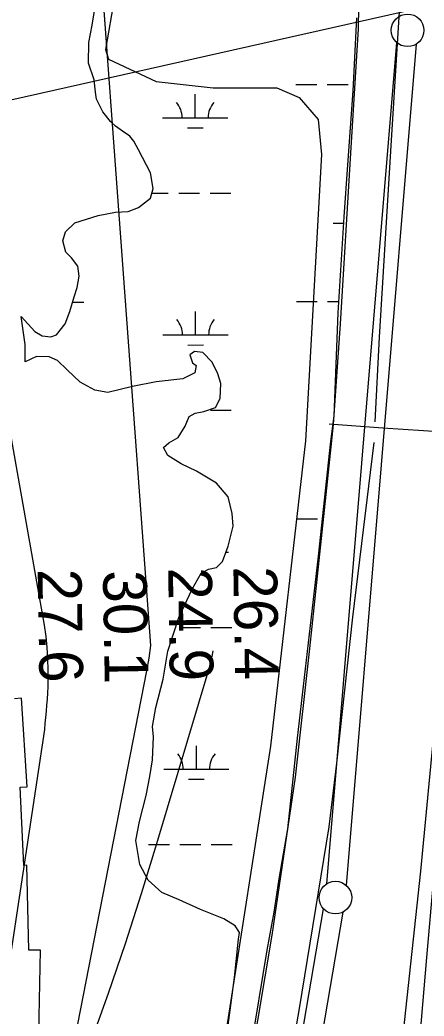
# Model space of a CAD drawing. Extents: x 3329332 to 3367211, y 631066 to 656469.
# Drawn here: x 3352890 to 3353510, y 636716 to 638242 of the extents above; entities that cross this region are included whole.
import ezdxf

# ---------------------------------------------------------------- set-up
doc = ezdxf.new("R2010")
doc.units = 0
for name, color, linetype in [('V-FLOD-BASE', 7, 'Continuous'), ('V-LEVE-TOET', 7, 'Continuous'), ('V-RIVR-RANG', 7, 'Continuous'), ('V-RRAP-RVMT', 7, 'Continuous'), ('V-SITE-VEGE', 7, 'Continuous'), ('V-SURV-LINE', 7, 'Continuous'), ('V-TOPO-MAJR', 7, 'Continuous'), ('V-TOPO-SHOR', 7, 'Continuous'), ('V-UTIL-LINE', 7, 'Continuous'), ('V-WETL-SWMP', 7, 'Continuous')]:
    doc.layers.add(name, color=color, linetype=linetype)

msp = doc.modelspace()

# ---------------------------------------------------------------- linework, layer by layer
at = {"layer": 'V-FLOD-BASE'}
for points in [[(3353458.9, 638041.1), (3353472.3, 638255), (3353472.7, 638311.7), (3353470.7, 638349), (3353448.1, 638427.5), (3353404.2, 638554.5)], [(3353435.2, 637626.8), (3353441.6, 637756.1), (3353458.9, 638041.1)], [(3353278, 636485.5), (3353292.7, 636575.4), (3353319.2, 636727.9), (3353364.6, 637006.2), (3353376.3, 637103.8), (3353400.6, 637327.2), (3353433.6, 637595.2)]]:
    msp.add_lwpolyline(points, dxfattribs=at)
at = {"layer": 'V-LEVE-TOET'}
for points in [[(3353397.6, 638038.3), (3353409.7, 638228.6), (3353411.2, 638331.5), (3353401.5, 638389.6), (3353375.7, 638462.5), (3353326.3, 638599.1), (3353277.6, 638720.9), (3353237.3, 638838.1), (3353188.7, 638968.4), (3353166.7, 639039), (3353143.8, 639100.6)], [(3353217.7, 636485.4), (3353244.6, 636645.7), (3353276.9, 636840.4), (3353313, 637082.4), (3353335, 637279.2), (3353360.1, 637515.1), (3353371.2, 637622.5), (3353381.9, 637776.8), (3353397.6, 638038.3)], [(3353615, 638029.8), (3353596.5, 637848.1), (3353571.3, 637609), (3353562.4, 637512.3), (3353531.5, 637221.5), (3353504.7, 636938.3), (3353470.1, 636621.4), (3353448.7, 636514.5), (3353439.6, 636485.8)]]:
    msp.add_lwpolyline(points, dxfattribs=at)
at = {"layer": 'V-RIVR-RANG'}
msp.add_line((3353496.8, 638258.8), (3351994.1, 637921.6), dxfattribs=at)
at = {"layer": 'V-RRAP-RVMT'}
for p, q in [((3352892.9, 637203.1), (3352882.1, 637202.5)), ((3352901.6, 637067.6), (3352892.9, 637203.1)), ((3352890.8, 637067.2), (3352901.6, 637067.6)), ((3352896.4, 636947), (3352890.8, 637067.2)), ((3352901.2, 636947.3), (3352896.4, 636947)), ((3352903.9, 636817), (3352901.2, 636947.3)), ((3352921.8, 636817.3), (3352903.9, 636817)), ((3352919.4, 636689.5), (3352921.8, 636817.3))]:
    msp.add_line(p, q, dxfattribs=at)
at = {"layer": 'V-SITE-VEGE'}
for p, q in [((3353036, 638279.6), (3353021.4, 638196.8)), ((3353021.4, 638196.8), (3353026.2, 638182.2)), ((3353026.2, 638182.2), (3353099.3, 638148.1)), ((3353099.3, 638148.1), (3353186.9, 638138.3)), ((3353186.9, 638138.3), (3353284.3, 638138.3)), ((3353284.3, 638138.3), (3353318.4, 638123.7)), ((3353318.4, 638123.7), (3353347.6, 638089.6)), ((3353347.6, 638089.6), (3353352.5, 638036)), ((3353352.5, 638036), (3353328.1, 637597.4)), ((3353328.1, 637597.4), (3353274.6, 637129.6)), ((3353274.6, 637129.6), (3353191.8, 636598.5))]:
    msp.add_line(p, q, dxfattribs=at)
at = {"layer": 'V-SURV-LINE'}
for points in [[(3353360.8, 636918.9), (3353468.2, 638207.7)], [(3353498.1, 638205.2), (3353390.7, 636916.4)], [(3353288.5, 636485.5), (3353356, 636880.6)], [(3353385.6, 636875.5), (3353319, 636485.6)]]:
    msp.add_lwpolyline(points, dxfattribs=at)
for centre in [(3353484.8, 638226.4), (3353374.1, 636897.7)]:
    msp.add_circle(centre, 25, dxfattribs=at)
at = {"layer": 'V-TOPO-MAJR'}
for points in [[(3352826.9, 636484.6), (3352928.6, 637155.2), (3352929.3, 637164.6), (3352930.1, 637173.9), (3352931, 637183.3), (3352931.8, 637192.6), (3352932.6, 637201.9), (3352933.1, 637211.3), (3352933.5, 637220.6), (3352933.6, 637230), (3352933.6, 637246), (3352933.2, 637263.4), (3352932.3, 637280.7), (3352930.5, 637297.9), (3352928.1, 637315.1), (3352731.7, 638421.9)], [(3353007.6, 638410), (3353090.5, 637283.9), (3353087.9, 637264.6), (3353084.7, 637245.3), (3352974.4, 636682.8)], [(3352999, 636675.9), (3353026.1, 636751.6), (3353052.1, 636827.6), (3353076.8, 636904.1), (3353100.5, 636980.9), (3353180.4, 637248.9), (3353185.1, 637267.3), (3353186.8, 637275.6)]]:
    msp.add_lwpolyline(points, dxfattribs=at)
at = {"layer": 'V-TOPO-SHOR'}
msp.add_lwpolyline([(3353487.3, 636485.9), (3353495.2, 636582.5), (3353501.8, 636661.9), (3353514.2, 636806.1), (3353532.4, 637015), (3353550, 637234.5), (3353555.7, 637281.2), (3353564.4, 637375.3), (3353578.8, 637521.5), (3353592.5, 637653.6), (3353615, 637899.2), (3353632.9, 638071.4)], dxfattribs=at)
at = {"layer": 'V-UTIL-LINE'}
msp.add_lwpolyline([(3353571.3, 637609), (3353446.8, 637616.9), (3353364.3, 637623)], dxfattribs=at)
at = {"layer": 'V-WETL-SWMP'}
for p, q in [((3353313.5, 638143.5), (3353345.5, 638143.6)), ((3353361.5, 638143.6), (3353393.5, 638143.6)), ((3353159.1, 638092.5), (3353159, 638128.5)), ((3353109.1, 638092.4), (3353209.1, 638092.6)), ((3353147.1, 638077), (3353171.1, 638077.1)), ((3353092.7, 637976.9), (3353117.9, 637977)), ((3353133.9, 637977), (3353165.9, 637977)), ((3353181.9, 637977.1), (3353213.9, 637977.1)), ((3353370.8, 637931), (3353386.5, 637931)), ((3352971.1, 637810.2), (3352988.3, 637810.2)), ((3353314.2, 637810.8), (3353346.2, 637810.9)), ((3353362.2, 637810.9), (3353379.1, 637810.9)), ((3353159.7, 637759.8), (3353159.6, 637795.8)), ((3353109.7, 637759.7), (3353209.7, 637759.9)), ((3353147.7, 637744.3), (3353171.7, 637744.4)), ((3353182.5, 637644.4), (3353214.5, 637644.5)), ((3353314.8, 637478.1), (3353346.8, 637478.2)), ((3353206.6, 637427.2), (3353210.3, 637427.2)), ((3353135.1, 637311.6), (3353167.1, 637311.7)), ((3353183.1, 637311.7), (3353215.1, 637311.8)), ((3353315.4, 637145.5), (3353316.1, 637145.5)), ((3353160.9, 637094.4), (3353160.9, 637130.4)), ((3353110.9, 637094.3), (3353210.9, 637094.5)), ((3353149, 637079), (3353173, 637079)), ((3353087.7, 636978.9), (3353119.7, 636978.9)), ((3353135.7, 636979), (3353167.7, 636979)), ((3353183.7, 636979.1), (3353215.7, 636979.1))]:
    msp.add_line(p, q, dxfattribs=at)
for points in [[(3352898.3, 637718.3), (3352898.2, 637745), (3352892.5, 637787.9), (3352913.1, 637765), (3352924.5, 637758.2), (3352937.9, 637756.8), (3352946.6, 637760.1), (3352959.9, 637776.8), (3352966.7, 637795.5), (3352973.6, 637818.2), (3352978.3, 637832.2), (3352981.2, 637849.6), (3352979.3, 637865.1), (3352969.3, 637877.9), (3352960.7, 637886.6), (3352956.1, 637904.1), (3352960.2, 637917.5), (3352974.4, 637931.4), (3353010.6, 637942.5), (3353036.8, 637947.7), (3353056.2, 637948.9), (3353072.4, 637954.8), (3353090.6, 637969.4), (3353094.7, 637984.1), (3353090.8, 638008.3), (3353072.1, 638043.2), (3353065.2, 638056.4), (3353059.1, 638064.2), (3353047.5, 638072), (3353036.8, 638079.8), (3353029.1, 638086.8), (3353017.6, 638101.6), (3353007.6, 638121), (3353006.2, 638131.9), (3353004, 638150.5), (3352995.6, 638176.1), (3352995.8, 638207.8), (3353001.4, 638234.1), (3353004.7, 638256.5)], [(3353406.3, 638245.3), (3353400.9, 638133.9), (3353392.4, 638020.2), (3353387.1, 637940.5), (3353378, 637793.8), (3353371.5, 637635.8), (3353365.8, 637592.3), (3353347.8, 637420.9), (3353315.6, 637141.8), (3353300.6, 637003.2), (3353287.3, 636926.3), (3353279.5, 636875.4), (3353269.1, 636817.2), (3353243.8, 636665.3)], [(3353207.1, 636683), (3353219.2, 636775.4), (3353225.6, 636834.3), (3353227, 636844.3), (3353220.4, 636854.4), (3353203.1, 636865.2), (3353167, 636879.6), (3353134.3, 636894.6), (3353108.2, 636905.5), (3353086.9, 636924.4), (3353074.4, 636948.6), (3353068, 636985.5), (3353073.5, 637014.2), (3353083.9, 637054.4), (3353089.4, 637083.1), (3353093.6, 637108.6), (3353095.2, 637144), (3353093.4, 637160.1), (3353098.9, 637188.9), (3353110, 637232.4), (3353117, 637275.2), (3353134.1, 637326.7), (3353154.5, 637370.1), (3353168.1, 637394.7), (3353179.5, 637400.7), (3353191.6, 637403.3), (3353201, 637412.6), (3353209.9, 637436), (3353217.5, 637466.7), (3353215.7, 637486.2), (3353209.8, 637511.7), (3353191.9, 637532.6), (3353161.2, 637550.9), (3353137.8, 637562.4), (3353117.2, 637575.3), (3353110.5, 637587.4), (3353118.6, 637594.7), (3353132.8, 637602.7), (3353143.6, 637620), (3353149.7, 637634.7), (3353159.2, 637640), (3353172.6, 637642.6), (3353190, 637648.5), (3353197.5, 637662.5), (3353198.3, 637685.3), (3353193.8, 637700), (3353185.2, 637718.2), (3353170.6, 637733), (3353157.8, 637734.5), (3353151.1, 637729.2), (3353155, 637717.1), (3353160.4, 637713), (3353158.3, 637701.6), (3353140.1, 637692.4), (3353099.2, 637688)], [(3353099.2, 637688), (3353063, 637680.9), (3353025.4, 637671.8), (3353005.3, 637675.3), (3352982.6, 637687.5), (3352962.7, 637706.4), (3352948.1, 637720.6), (3352935.4, 637726), (3352915.9, 637726.9), (3352898.3, 637718.3)]]:
    msp.add_lwpolyline(points, dxfattribs=at)
for centre, start, end in [((3353103.8, 638092.8), 359.3365, 40.8801), ((3353214.3, 638093), 139.3365, 180.8801), ((3353104.4, 637760.2), 359.3365, 40.8801), ((3353214.9, 637760.4), 139.3365, 180.8801), ((3353105.7, 637094.8), 359.3365, 40.8801), ((3353216.2, 637095), 139.3365, 180.8801)]:
    msp.add_arc(centre, 35.2, start, end, dxfattribs=at)

# ---------------------------------------------------------------- texts
at = {"layer": 'V-RIVR-RANG'}
for s, p in [('27.6', (3352917.6, 637401.1)), ('30.1', (3353017.7, 637398.8)), ('24.9', (3353117.6, 637403.3)), ('26.4', (3353217.6, 637404.9))]:
    msp.add_text(s, height=67, rotation=270.9283, dxfattribs=at).set_placement(p)

doc.saveas('drawing.dxf')
